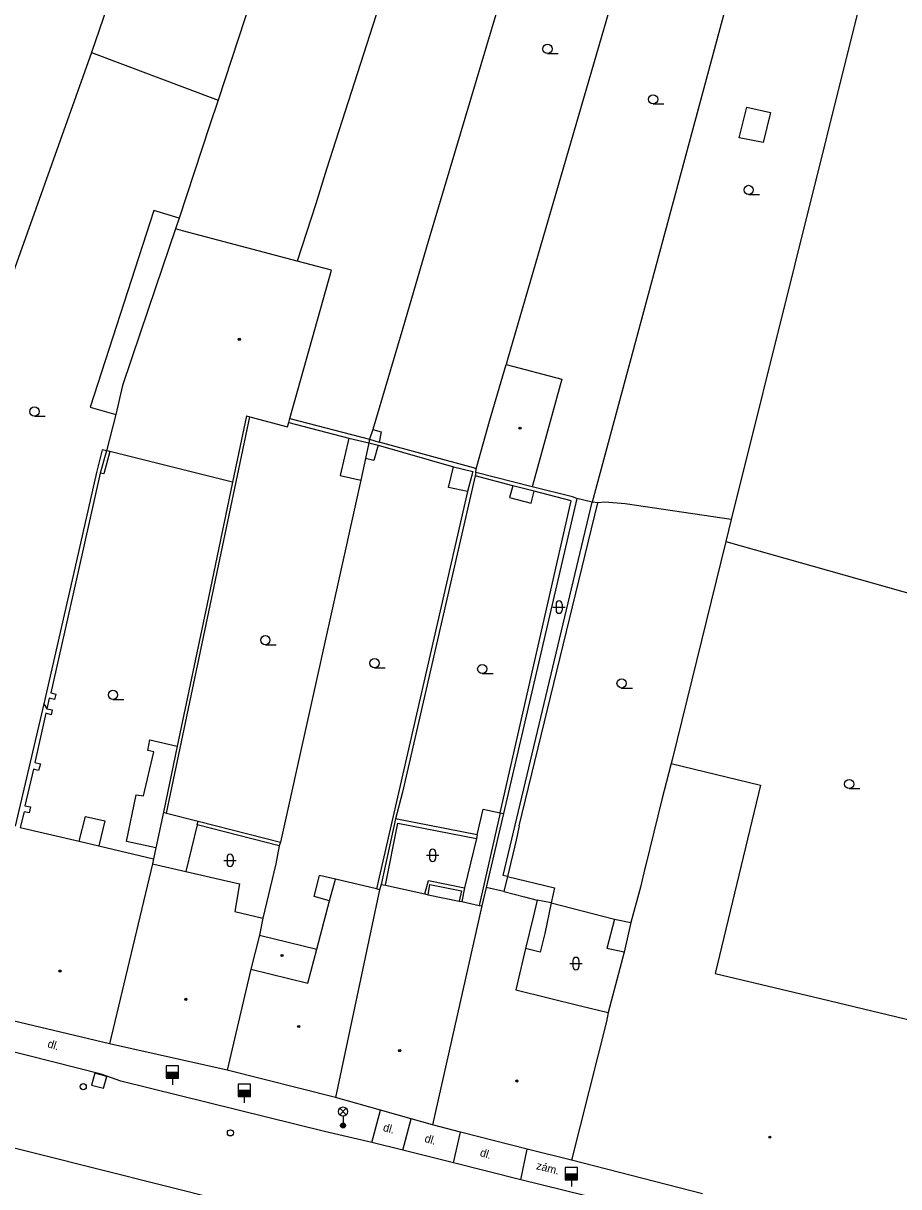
# Model space of a CAD drawing. Extents: x -600309 to -598967, y -1161267 to -1160292.
# Drawn here: x -599960.7 to -599889.6, y -1161157.6 to -1161063.1 of the extents above; entities that cross this region are included whole.
import ezdxf

# ---------------------------------------------------------------- set-up
doc = ezdxf.new("R2010")
doc.units = 0
for name, color, linetype in [('Level 10', 7, 'Continuous'), ('Level 11', 7, 'Continuous'), ('Level 26', 7, 'Continuous'), ('Level 28', 7, 'Continuous'), ('Level 33', 7, 'Continuous'), ('Level 36', 7, 'Continuous'), ('Level 39', 7, 'Continuous'), ('Level 40', 7, 'Continuous'), ('Level 5', 7, 'Continuous'), ('Level 51', 7, 'Continuous'), ('Level 52', 7, 'Continuous'), ('Level 54', 7, 'Continuous')]:
    doc.layers.add(name, color=color, linetype=linetype)

msp = doc.modelspace()

# ---------------------------------------------------------------- linework, layer by layer
at = {"layer": 'Level 10'}
for points in [[(-599932.42, -1161153.96), (-599936.27, -1161153.08), (-599952.82, -1161148.99), (-599954.4099, -1161148.4099), (-599976.34, -1161142.88)], [(-599964.52, -1161153.65), (-599939.5, -1161159.9099)], [(-599929.9, -1161154.59), (-599932.42, -1161153.96)], [(-599925.8, -1161155.62), (-599929.9, -1161154.59)], [(-599920.32, -1161156.99), (-599925.8, -1161155.62)], [(-599869.29, -1161169.6), (-599887.99, -1161164.98), (-599906.45, -1161160.4099), (-599920.32, -1161156.99)]]:
    msp.add_lwpolyline(points, dxfattribs=at)
at = {"layer": 'Level 11'}
for points in [[(-599910.6, -1161133.23), (-599911.39, -1161136.1)], [(-599911.39, -1161136.1), (-599911.93, -1161138.5)], [(-599911.93, -1161138.5), (-599913.21, -1161143.4099)], [(-599932.42, -1161153.96), (-599931.73, -1161151.34)], [(-599929.9, -1161154.59), (-599929.23, -1161152.05)], [(-599925.8, -1161155.62), (-599925.2199, -1161153.12)], [(-599920.32, -1161156.99), (-599919.79, -1161154.5)], [(-599905.57, -1161158.12), (-599916.19, -1161155.4099)]]:
    msp.add_lwpolyline(points, dxfattribs=at)
at = {"layer": 'Level 26'}
msp.add_lwpolyline([(-599955.1851, -1161149.2987), (-599954.2213, -1161149.5651), (-599953.9549, -1161148.6013), (-599954.9187, -1161148.3349)], close=True, dxfattribs=at)
at = {"layer": 'Level 28'}
for p, q in [((-599949.12, -1161148.25), (-599948.12, -1161148.25)), ((-599949.12, -1161148.3), (-599948.12, -1161148.3)), ((-599949.12, -1161148.35), (-599948.12, -1161148.35)), ((-599949.12, -1161148.4), (-599948.12, -1161148.4)), ((-599949.12, -1161148.45), (-599948.12, -1161148.45)), ((-599949.12, -1161148.5), (-599948.12, -1161148.5)), ((-599949.12, -1161148.55), (-599948.12, -1161148.55)), ((-599949.12, -1161148.6), (-599948.12, -1161148.6)), ((-599949.12, -1161148.65), (-599948.12, -1161148.65)), ((-599949.12, -1161148.7), (-599948.12, -1161148.7)), ((-599948.62, -1161148.75), (-599948.62, -1161149.28)), ((-599943.29, -1161149.7199), (-599942.29, -1161149.7199)), ((-599943.29, -1161149.7699), (-599942.29, -1161149.7699)), ((-599943.29, -1161149.8199), (-599942.29, -1161149.8199)), ((-599943.29, -1161149.8699), (-599942.29, -1161149.8699)), ((-599943.29, -1161149.9199), (-599942.29, -1161149.9199)), ((-599943.29, -1161149.9699), (-599942.29, -1161149.9699)), ((-599943.29, -1161150.0199), (-599942.29, -1161150.0199)), ((-599943.29, -1161150.0699), (-599942.29, -1161150.0699)), ((-599943.29, -1161150.1199), (-599942.29, -1161150.1199)), ((-599943.29, -1161150.1699), (-599942.29, -1161150.1699)), ((-599942.79, -1161150.2199), (-599942.79, -1161150.7499)), ((-599916.71, -1161156.5), (-599915.71, -1161156.5)), ((-599916.71, -1161156.55), (-599915.71, -1161156.55)), ((-599916.71, -1161156.6), (-599915.71, -1161156.6)), ((-599916.71, -1161156.65), (-599915.71, -1161156.65)), ((-599916.71, -1161156.7), (-599915.71, -1161156.7)), ((-599916.71, -1161156.75), (-599915.71, -1161156.75)), ((-599916.71, -1161156.8), (-599915.71, -1161156.8)), ((-599916.71, -1161156.85), (-599915.71, -1161156.85)), ((-599916.71, -1161156.9), (-599915.71, -1161156.9)), ((-599916.71, -1161156.95), (-599915.71, -1161156.95)), ((-599916.21, -1161157), (-599916.21, -1161157.53))]:
    msp.add_line(p, q, dxfattribs=at)
for points in [[(-599949.12, -1161148.75), (-599948.12, -1161148.75), (-599948.12, -1161147.75), (-599949.12, -1161147.75)], [(-599943.29, -1161150.2199), (-599942.29, -1161150.2199), (-599942.29, -1161149.2199), (-599943.29, -1161149.2199)], [(-599916.71, -1161157), (-599915.71, -1161157), (-599915.71, -1161156), (-599916.71, -1161156)]]:
    msp.add_lwpolyline(points, close=True, dxfattribs=at)
for centre in [(-599955.87, -1161149.43), (-599943.9099, -1161153.18)]:
    msp.add_circle(centre, 0.25, dxfattribs=at)
at = {"layer": 'Level 33'}
for p, q in [((-599935.025, -1161151.72), (-599934.495, -1161151.19)), ((-599935.025, -1161151.19), (-599934.495, -1161151.72)), ((-599934.76, -1161151.83), (-599934.76, -1161152.58))]:
    msp.add_line(p, q, dxfattribs=at)
for centre, radius in [((-599934.76, -1161151.455), 0.375), ((-599934.76, -1161152.58), 0.2), ((-599934.76, -1161152.58), 0.1445), ((-599934.76, -1161152.58), 0.0876)]:
    msp.add_circle(centre, radius, dxfattribs=at)
at = {"layer": 'Level 36'}
for p, q in [((-599918.15, -1161065.555), (-599917.275, -1161065.555)), ((-599909.57, -1161069.645), (-599908.695, -1161069.645)), ((-599901.81, -1161077.005), (-599900.935, -1161077.005)), ((-599959.83, -1161094.995), (-599958.955, -1161094.995)), ((-599917.456, -1161110.246), (-599917.456, -1161110.746)), ((-599916.956, -1161110.246), (-599916.956, -1161110.746)), ((-599917.706, -1161110.496), (-599916.706, -1161110.496)), ((-599941.07, -1161113.555), (-599940.195, -1161113.555)), ((-599932.2, -1161115.425), (-599931.325, -1161115.425)), ((-599923.45, -1161115.895), (-599922.575, -1161115.895)), ((-599912.13, -1161117.065), (-599911.255, -1161117.065)), ((-599953.45, -1161117.995), (-599952.575, -1161117.995)), ((-599893.64, -1161125.235), (-599892.765, -1161125.235)), ((-599944.436, -1161131.056), (-599943.436, -1161131.056)), ((-599944.186, -1161130.806), (-599944.186, -1161131.306)), ((-599943.686, -1161130.806), (-599943.686, -1161131.306)), ((-599927.986, -1161130.646), (-599926.986, -1161130.646)), ((-599927.736, -1161130.396), (-599927.736, -1161130.896)), ((-599927.236, -1161130.396), (-599927.236, -1161130.896)), ((-599916.346, -1161139.436), (-599915.346, -1161139.436)), ((-599916.096, -1161139.186), (-599916.096, -1161139.686)), ((-599915.596, -1161139.186), (-599915.596, -1161139.686))]:
    msp.add_line(p, q, dxfattribs=at)
for centre in [(-599918.1501, -1161065.1799), (-599909.5701, -1161069.2699), (-599901.8101, -1161076.6299), (-599959.8301, -1161094.6199), (-599941.0701, -1161113.1799), (-599932.2001, -1161115.0499), (-599923.4501, -1161115.5199), (-599912.1301, -1161116.6899), (-599953.4501, -1161117.6199), (-599893.6401, -1161124.8599)]:
    msp.add_circle(centre, 0.375, dxfattribs=at)
for centre, start, end in [((-599917.2057, -1161110.2463), 0, 180), ((-599917.2057, -1161110.7463), 180, 0), ((-599927.4857, -1161130.3963), 0, 180), ((-599943.9357, -1161130.8063), 0, 180), ((-599927.4857, -1161130.8963), 180, 0), ((-599943.9357, -1161131.3063), 180, 0), ((-599915.8457, -1161139.1863), 0, 180), ((-599915.8457, -1161139.6863), 180, 0)]:
    msp.add_arc(centre, 0.25, start, end, dxfattribs=at)
at = {"layer": 'Level 39'}
for centre, radius in [((-599943.19, -1161088.75), 0.09), ((-599943.19, -1161088.75), 0.0398), ((-599920.38, -1161095.9699), 0.09), ((-599920.38, -1161095.9699), 0.0398), ((-599939.71, -1161138.78), 0.09), ((-599939.71, -1161138.78), 0.0398), ((-599957.76, -1161140.05), 0.09), ((-599957.76, -1161140.05), 0.0398), ((-599947.53, -1161142.34), 0.09), ((-599947.53, -1161142.34), 0.0398), ((-599938.36, -1161144.55), 0.09), ((-599938.36, -1161144.55), 0.0398), ((-599930.1599, -1161146.5), 0.09), ((-599930.1599, -1161146.5), 0.0398), ((-599920.64, -1161148.9699), 0.09), ((-599920.64, -1161148.9699), 0.0398), ((-599900.09, -1161153.53), 0.09), ((-599900.09, -1161153.53), 0.0398)]:
    msp.add_circle(centre, radius, dxfattribs=at)
at = {"layer": 'Level 5'}
for points in [[(-599960.98, -1161128.38), (-599956.19, -1161129.49)], [(-599956.19, -1161129.49), (-599954.61, -1161129.87)], [(-599954.61, -1161129.87), (-599950.1599, -1161130.94)], [(-599950.1599, -1161130.94), (-599950.24, -1161131.34)], [(-599950.24, -1161131.34), (-599953.7199, -1161145.96)], [(-599950.24, -1161131.34), (-599947.54, -1161131.96)], [(-599947.54, -1161131.96), (-599943.17, -1161132.9699)], [(-599943.17, -1161132.9699), (-599943.55, -1161135.2)], [(-599935.85, -1161134.34), (-599935.38, -1161132.59)], [(-599932.04, -1161133.38), (-599935.38, -1161132.59)], [(-599931.8, -1161133.46), (-599935.38, -1161150.31)], [(-599931.8, -1161133.46), (-599932.04, -1161133.38)], [(-599931.65, -1161133.02), (-599931.8, -1161133.46)], [(-599931.65, -1161133.02), (-599931.31, -1161133.08)], [(-599931.31, -1161133.08), (-599928.12, -1161133.78)], [(-599928.12, -1161133.78), (-599927.85, -1161133.87)], [(-599927.85, -1161133.87), (-599925.33, -1161134.37)], [(-599923.13, -1161133.27), (-599923.48, -1161134.76)], [(-599921.71, -1161133.58), (-599923.13, -1161133.27)], [(-599921.71, -1161133.58), (-599920.03, -1161134.02)], [(-599936.9, -1161138.28), (-599935.85, -1161134.34)], [(-599923.48, -1161134.76), (-599927.49, -1161152.54)], [(-599925.33, -1161134.37), (-599925.1, -1161134.4)], [(-599925.1, -1161134.4), (-599923.7, -1161134.71)], [(-599923.7, -1161134.71), (-599923.48, -1161134.76)], [(-599920.03, -1161134.02), (-599919, -1161134.28)], [(-599919, -1161134.28), (-599919.32, -1161135.6599)], [(-599943.55, -1161135.2), (-599941.27, -1161135.74)], [(-599941.27, -1161135.74), (-599941.55, -1161137.12)], [(-599919.32, -1161135.6599), (-599919.95, -1161138.2199)], [(-599941.55, -1161137.12), (-599942.26, -1161139.88)], [(-599941.55, -1161137.12), (-599936.9, -1161138.28)], [(-599937.62, -1161141.03), (-599936.9, -1161138.28)], [(-599919.95, -1161138.2199), (-599920.7199, -1161141.58)], [(-599942.26, -1161139.88), (-599944.17, -1161148.1)], [(-599942.26, -1161139.88), (-599937.62, -1161141.03)], [(-599920.7199, -1161141.58), (-599915.4699, -1161142.87)], [(-599915.4699, -1161142.87), (-599913.21, -1161143.4099)], [(-599953.7199, -1161145.96), (-599964.45, -1161143.4099)], [(-599913.35, -1161144.14), (-599916.19, -1161155.4099)], [(-599913.21, -1161143.4099), (-599913.35, -1161144.14)], [(-599944.17, -1161148.1), (-599953.7199, -1161145.96)], [(-599935.38, -1161150.31), (-599944.17, -1161148.1)], [(-599931.73, -1161151.34), (-599935.38, -1161150.31)], [(-599929.23, -1161152.05), (-599931.73, -1161151.34)], [(-599927.49, -1161152.54), (-599929.23, -1161152.05)], [(-599925.2199, -1161153.12), (-599927.49, -1161152.54)], [(-599919.79, -1161154.5), (-599925.2199, -1161153.12)], [(-599916.19, -1161155.4099), (-599919.79, -1161154.5)]]:
    msp.add_lwpolyline(points, dxfattribs=at)
at = {"layer": 'Level 51'}
for points in [[(-599941.17, -1161024.62), (-599955.2, -1161065.48)], [(-599931.3, -1161027.88), (-599944.9, -1161069.34)], [(-599922.3, -1161032.03), (-599936.1, -1161074.93)], [(-599914.08, -1161034.68), (-599927.85, -1161080.81)], [(-599905.93, -1161037.31), (-599921.39, -1161090.4)], [(-599903.12, -1161059.71), (-599914.53, -1161101.98)], [(-599892.88, -1161061.93), (-599903.23, -1161103.39)], [(-599955.2, -1161065.48), (-599962.99, -1161087.27)], [(-599955.2, -1161065.48), (-599944.9, -1161069.34)], [(-599944.9, -1161069.34), (-599945.61, -1161071.42)], [(-599945.61, -1161071.42), (-599948.08, -1161078.93)], [(-599936.1, -1161074.93), (-599936.9699, -1161077.75)], [(-599936.9699, -1161077.75), (-599938.49, -1161082.4099)], [(-599948.08, -1161078.93), (-599948.37, -1161079.79)], [(-599927.85, -1161080.81), (-599929.9, -1161087.85)], [(-599929.9, -1161087.85), (-599932.34, -1161096.08)], [(-599921.39, -1161090.4), (-599921.51, -1161090.8)], [(-599939.08, -1161095.18), (-599932.61, -1161096.87)], [(-599932.34, -1161096.08), (-599932.61, -1161096.87)], [(-599932.61, -1161096.87), (-599932.6599, -1161097.15)], [(-599932.61, -1161096.87), (-599931.83, -1161097.11)], [(-599953.98, -1161097.8), (-599954.48, -1161099.61)], [(-599932.6599, -1161097.15), (-599932.94, -1161098.44)], [(-599924.15, -1161099.2), (-599931.83, -1161097.11)], [(-599932.94, -1161098.44), (-599933.31, -1161100.19)], [(-599954.48, -1161099.61), (-599956.23, -1161107.37)], [(-599924.02, -1161099.85), (-599929.94, -1161125.52)], [(-599923.94, -1161099.26), (-599924.15, -1161099.2)], [(-599923.9699, -1161099.56), (-599924.02, -1161099.85)], [(-599943.75, -1161100.36), (-599945.7, -1161109.7199)], [(-599933.31, -1161100.19), (-599939.84, -1161129.57)], [(-599916.12, -1161101.55), (-599919.4, -1161100.7199)], [(-599915.77, -1161101.68), (-599921.73, -1161127.26)], [(-599915.77, -1161101.68), (-599916.12, -1161101.55)], [(-599914.53, -1161101.98), (-599915.77, -1161101.68)], [(-599920.45, -1161128.25), (-599914.07, -1161102.03)], [(-599914.07, -1161102.03), (-599914.53, -1161101.98)], [(-599913.49, -1161101.99), (-599914.07, -1161102.03)], [(-599911.83, -1161102.11), (-599913.49, -1161101.99)], [(-599903.23, -1161103.39), (-599911.83, -1161102.11)], [(-599903.23, -1161103.39), (-599903.65, -1161105.17)], [(-599903.65, -1161105.17), (-599908.03, -1161122.9), (-599908.11, -1161123.2)], [(-599903.65, -1161105.17), (-599880.94, -1161111.58)], [(-599956.23, -1161107.37), (-599958.51, -1161117.45)], [(-599945.7, -1161109.7199), (-599948.24, -1161121.79)], [(-599958.51, -1161117.45), (-599958.1, -1161117.56)], [(-599958.1, -1161117.56), (-599958.19, -1161118)], [(-599959.06, -1161118.34), (-599958.82, -1161118.75)], [(-599958.64, -1161117.89), (-599958.82, -1161118.75)], [(-599958.82, -1161118.75), (-599958.38, -1161118.83)], [(-599958.19, -1161118), (-599958.64, -1161117.89)], [(-599958.9099, -1161119.12), (-599959.8, -1161123.12)], [(-599958.46, -1161119.23), (-599958.9099, -1161119.12)], [(-599958.38, -1161118.83), (-599958.46, -1161119.23)], [(-599948.24, -1161121.79), (-599949.34, -1161127.15)], [(-599959.8, -1161123.12), (-599959.35, -1161123.2199)], [(-599959.35, -1161123.2199), (-599959.49, -1161123.75)], [(-599908.11, -1161123.2), (-599908.86, -1161126.11)], [(-599959.92, -1161123.65), (-599960.62, -1161126.63)], [(-599959.49, -1161123.75), (-599959.92, -1161123.65)], [(-599929.94, -1161125.52), (-599930.5, -1161127.7)], [(-599908.86, -1161126.11), (-599910.1599, -1161131.42)], [(-599960.67, -1161127.13), (-599960.98, -1161128.38)], [(-599960.26, -1161127.21), (-599960.67, -1161127.13)], [(-599960.62, -1161126.63), (-599960.14, -1161126.7199)], [(-599960.14, -1161126.7199), (-599960.26, -1161127.21)], [(-599949.34, -1161127.15), (-599949.96, -1161130.04)], [(-599949.34, -1161127.15), (-599949.1, -1161127.24)], [(-599949.1, -1161127.24), (-599946.52, -1161127.87)], [(-599923.86, -1161128.98), (-599923.39, -1161126.9099)], [(-599923.39, -1161126.9099), (-599922, -1161127.2)], [(-599921.73, -1161127.26), (-599923.13, -1161133.27)], [(-599922, -1161127.2), (-599921.73, -1161127.26)], [(-599946.52, -1161127.87), (-599939.84, -1161129.57)], [(-599930.5, -1161127.7), (-599931.65, -1161133.02)], [(-599930.23, -1161127.75), (-599930.5, -1161127.7)], [(-599923.86, -1161128.98), (-599930.23, -1161127.75)], [(-599920.45, -1161128.25), (-599920.7, -1161129.42)], [(-599949.96, -1161130.04), (-599950.1599, -1161130.94)], [(-599939.96, -1161129.87), (-599940.21, -1161131.34)], [(-599939.84, -1161129.57), (-599939.96, -1161129.87)], [(-599920.7, -1161129.42), (-599921.4099, -1161132.37)], [(-599940.21, -1161131.34), (-599941.27, -1161135.74)], [(-599910.23, -1161131.71), (-599910.6, -1161133.23)], [(-599910.1599, -1161131.42), (-599910.23, -1161131.71)], [(-599935.38, -1161132.59), (-599936.67, -1161132.28)], [(-599921.4099, -1161132.37), (-599921.71, -1161133.58)]]:
    msp.add_lwpolyline(points, dxfattribs=at)
at = {"layer": 'Level 52'}
for points in [[(-599948.37, -1161079.79), (-599950, -1161084.57)], [(-599947.8, -1161079.95), (-599948.37, -1161079.79)], [(-599943.49, -1161081.09), (-599947.8, -1161079.95)], [(-599938.49, -1161082.4099), (-599943.49, -1161081.09)], [(-599935.69, -1161083.15), (-599938.49, -1161082.4099)], [(-599939.08, -1161095.18), (-599935.69, -1161083.15)], [(-599950, -1161084.57), (-599951.25, -1161088.25)], [(-599951.25, -1161088.25), (-599952.69, -1161092.5)], [(-599922.86, -1161095.4), (-599921.51, -1161090.8)], [(-599921.51, -1161090.8), (-599916.98, -1161091.98)], [(-599916.98, -1161091.98), (-599919.4, -1161100.7199)], [(-599952.69, -1161092.5), (-599953.21, -1161094.85)], [(-599953.21, -1161094.85), (-599953.98, -1161097.8)], [(-599942.59, -1161094.98), (-599943.75, -1161100.36)], [(-599942.59, -1161094.98), (-599942.33, -1161095.05)], [(-599942.33, -1161095.05), (-599939.28, -1161095.87)], [(-599939.17, -1161095.5), (-599939.08, -1161095.18)], [(-599939.28, -1161095.87), (-599939.17, -1161095.5)], [(-599923.9, -1161099.08), (-599922.86, -1161095.4)], [(-599953.71, -1161097.86), (-599953.98, -1161097.8)], [(-599943.75, -1161100.36), (-599953.71, -1161097.86)], [(-599923.9699, -1161099.56), (-599923.94, -1161099.26)], [(-599919.4, -1161100.7199), (-599923.9699, -1161099.56)], [(-599923.94, -1161099.26), (-599923.9, -1161099.08)], [(-599908.11, -1161123.2), (-599900.84, -1161124.95), (-599904.52, -1161140.25), (-599895.98, -1161142.27), (-599884.35, -1161145.07)]]:
    msp.add_lwpolyline(points, dxfattribs=at)
at = {"layer": 'Level 54'}
for points in [[(-599902.57, -1161072.39), (-599901.9699, -1161069.92)], [(-599901.9699, -1161069.92), (-599900.04, -1161070.34)], [(-599900.04, -1161070.34), (-599900.63, -1161072.77)], [(-599900.63, -1161072.77), (-599902.57, -1161072.39)], [(-599950.14, -1161078.29), (-599955.31, -1161094.26)], [(-599948.08, -1161078.93), (-599950.14, -1161078.29)], [(-599955.31, -1161094.26), (-599953.21, -1161094.85)], [(-599949.1, -1161127.24), (-599942.33, -1161095.05)], [(-599939.17, -1161095.5), (-599934.3, -1161096.78)], [(-599932.34, -1161096.08), (-599931.67, -1161096.27)], [(-599934.3, -1161096.78), (-599934.99, -1161099.81)], [(-599934.3, -1161096.78), (-599932.6599, -1161097.15)], [(-599931.67, -1161096.27), (-599931.83, -1161097.11)], [(-599954.34, -1161097.73), (-599954.78, -1161099.57)], [(-599953.98, -1161097.8), (-599954.34, -1161097.73)], [(-599953.71, -1161097.86), (-599954.2, -1161099.68)], [(-599932.6599, -1161097.15), (-599931.9099, -1161097.34)], [(-599931.9099, -1161097.34), (-599932.25, -1161098.59)], [(-599931.9099, -1161097.34), (-599925.78, -1161099.12)], [(-599932.25, -1161098.59), (-599932.94, -1161098.44)], [(-599954.78, -1161099.57), (-599956.54, -1161107.33)], [(-599954.2, -1161099.68), (-599954.48, -1161099.61)], [(-599934.99, -1161099.81), (-599933.31, -1161100.19)], [(-599926.2, -1161100.78), (-599925.78, -1161099.12)], [(-599925.78, -1161099.12), (-599924.2199, -1161099.5)], [(-599924.2199, -1161099.5), (-599924.6599, -1161101.12)], [(-599920.98, -1161100.64), (-599924.02, -1161099.85)], [(-599924.6599, -1161101.12), (-599926.2, -1161100.78)], [(-599920.98, -1161100.64), (-599921.23, -1161101.61)], [(-599919.24, -1161101.09), (-599920.98, -1161100.64)], [(-599924.6599, -1161101.12), (-599932.04, -1161133.38)], [(-599921.23, -1161101.61), (-599919.49, -1161102.06)], [(-599919.49, -1161102.06), (-599919.24, -1161101.09)], [(-599916.24, -1161101.88), (-599919.24, -1161101.09)], [(-599922, -1161127.2), (-599916.24, -1161101.88)], [(-599921.75, -1161132.28), (-599914.53, -1161101.98)], [(-599956.54, -1161107.33), (-599959.06, -1161118.34)], [(-599959.06, -1161118.34), (-599961.4, -1161128.29)], [(-599950.62, -1161122.13), (-599950.46, -1161121.26)], [(-599950.46, -1161121.26), (-599948.24, -1161121.79)], [(-599950.96, -1161125.81), (-599950.14, -1161122.24)], [(-599950.14, -1161122.24), (-599950.62, -1161122.13)], [(-599952.34, -1161129.52), (-599951.58, -1161125.73)], [(-599951.58, -1161125.73), (-599950.96, -1161125.81)], [(-599922, -1161127.2), (-599923.7, -1161134.71)], [(-599956.19, -1161129.49), (-599955.67, -1161127.49)], [(-599955.67, -1161127.49), (-599954.11, -1161127.85)], [(-599954.11, -1161127.85), (-599954.61, -1161129.87)], [(-599946.6, -1161128.17), (-599947.54, -1161131.96)], [(-599946.6, -1161128.17), (-599946.52, -1161127.87)], [(-599939.96, -1161129.87), (-599946.6, -1161128.17)], [(-599931.31, -1161133.08), (-599930.31, -1161128.03)], [(-599930.31, -1161128.03), (-599923.92, -1161129.29)], [(-599923.86, -1161128.98), (-599923.92, -1161129.29)], [(-599949.96, -1161130.04), (-599952.34, -1161129.52)], [(-599923.92, -1161129.29), (-599924.89, -1161133.3)], [(-599937.1, -1161134), (-599936.67, -1161132.28)], [(-599928.12, -1161133.78), (-599927.83, -1161132.7)], [(-599927.83, -1161132.7), (-599924.89, -1161133.3)], [(-599921.4099, -1161132.37), (-599921.75, -1161132.28)], [(-599921.4099, -1161132.37), (-599917.58, -1161133.29)], [(-599927.85, -1161133.87), (-599927.7, -1161133.01)], [(-599927.7, -1161133.01), (-599925.15, -1161133.52)], [(-599925.15, -1161133.52), (-599925.33, -1161134.37)], [(-599924.89, -1161133.3), (-599925.1, -1161134.4)], [(-599917.58, -1161133.29), (-599917.86, -1161134.51)], [(-599935.85, -1161134.34), (-599937.1, -1161134)], [(-599917.86, -1161134.51), (-599919, -1161134.28)], [(-599917.86, -1161134.51), (-599918.37, -1161137)], [(-599917.86, -1161134.51), (-599912.7, -1161135.82)], [(-599912.7, -1161135.82), (-599913.33, -1161138.2199)], [(-599912.7, -1161135.82), (-599911.39, -1161136.1)], [(-599918.37, -1161137), (-599918.74, -1161138.51)], [(-599918.74, -1161138.51), (-599919.95, -1161138.2199)], [(-599911.93, -1161138.5), (-599913.33, -1161138.2199)]]:
    msp.add_lwpolyline(points, dxfattribs=at)

# ---------------------------------------------------------------- texts
at = {"layer": 'Level 40'}
for s, rotation, p in [('dl.', 342.12, (-599958.82, -1161146.21)), ('dl.', 344.22, (-599931.56, -1161153.01)), ('dl.', 342.12, (-599928.19, -1161153.89)), ('dl.', 342.12, (-599923.69, -1161155.04)), ('zám.', 345.75, (-599919.11, -1161156.12))]:
    msp.add_text(s, height=0.65, rotation=rotation, dxfattribs=at).set_placement(p)

doc.saveas('drawing.dxf')
